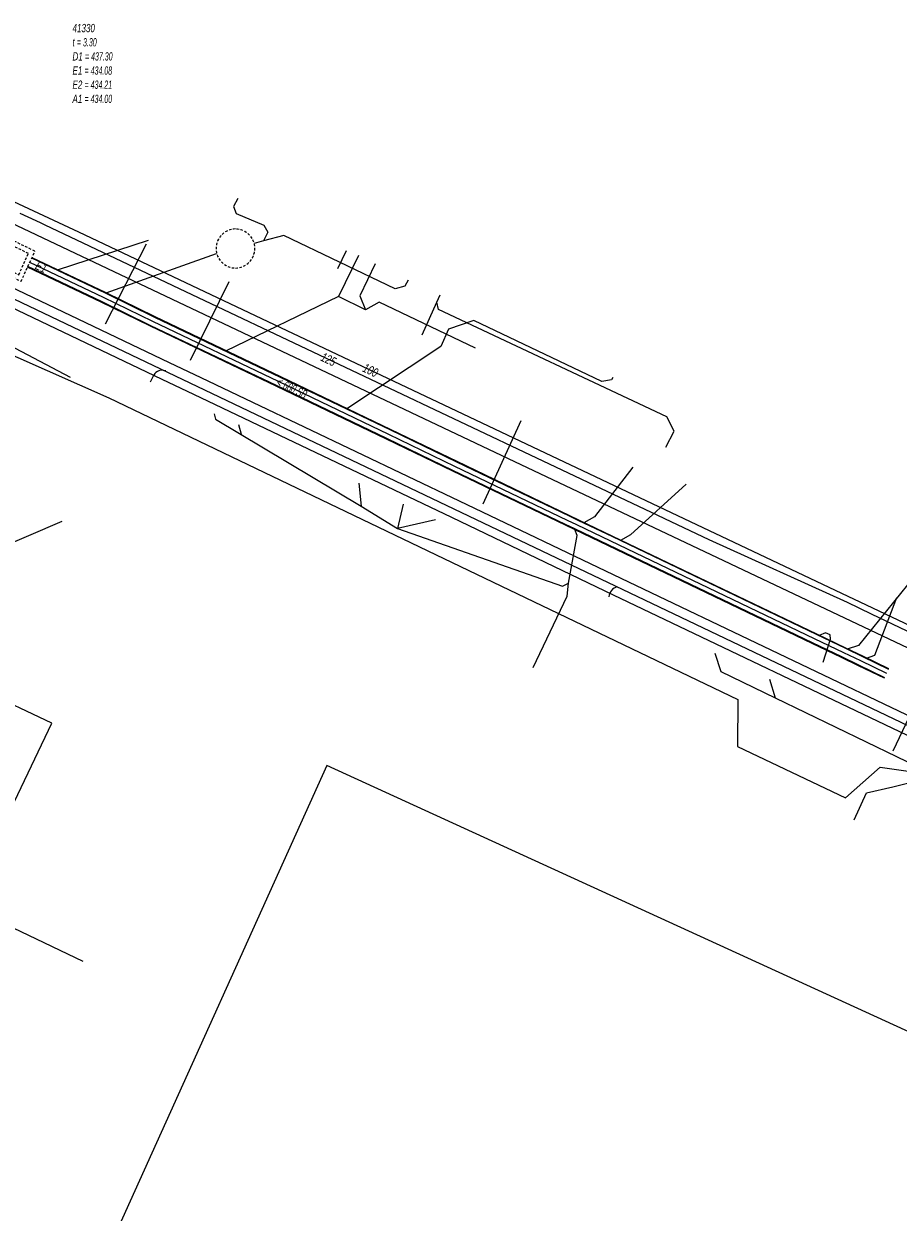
# Model space of a CAD drawing. Header units: metres. Extents: x 2695563 to 2696938, y 1260544 to 1262032.
# Tile 302 of 303: x 2696598 to 2696651, y 1261754 to 1261827. Entities that reach past the tile are written whole.
import ezdxf

# ---------------------------------------------------------------- set-up
doc = ezdxf.new("R2010")
doc.units = ezdxf.units.M
doc.linetypes.add('AUSGEZOGEN', pattern=[0])
doc.linetypes.add('STRICHLINIE2_S3', pattern=[0.25, 0.15, -0.1])
for name, color, linetype in [('AW_LK_ Haltung Text', 7, 'AUSGEZOGEN'), ('AW_LK_Ein-Auslauftext', 24, 'AUSGEZOGEN'), ('AW_LK_Haltung', 24, 'AUSGEZOGEN'), ('AW_LK_Normschacht Text', 24, 'AUSGEZOGEN'), ('AW_LK_Schacht Detailpolygon', 24, 'AUSGEZOGEN'), ('EW_LK_Bauwerk_FL_Linie_Punkt', 1, 'AUSGEZOGEN'), ('EW_LK_Trasseabs', 1, 'AUSGEZOGEN'), ('EW_LK_Trasserand', 1, 'AUSGEZOGEN'), ('FM_LK_SW_TRASSEKANTE', 94, 'AUSGEZOGEN'), ('GA_LK_Leitung', 32, 'AUSGEZOGEN'), ('GA_LK_Leitung_Text', 32, 'AUSGEZOGEN'), ('TV_LK_LEITUNG', 92, 'AUSGEZOGEN'), ('WA_LK_Leitung', 171, 'AUSGEZOGEN'), ('WA_LK_Leitung_Text', 171, 'AUSGEZOGEN')]:
    doc.layers.add(name, color=color, linetype=linetype)
doc.styles.add('ARIAL', font='arial.ttf')

# ---------------------------------------------------------------- blocks, each defined once
blk = doc.blocks.new('COMPLEXOBJECT_1519')
at = {"layer": 'AW_LK_Schacht Detailpolygon', "color": 24, "linetype": 'STRICHLINIE2_S3', "transparency": 33554687}
for centre, start, end in [((6610.02, 11813.35), 90.4831, 269.5169), ((6610.001, 11813.35), 270.43461, 89.56539)]:
    blk.add_arc(centre, 1.191, start, end, dxfattribs=at)
blk = doc.blocks.new('COMPLEXOBJECT_2570')
at = {"layer": 'EW_LK_Trasseabs', "color": 1, "linetype": 'AUSGEZOGEN', "transparency": 33554687}
blk.add_line((6604.827, 11805.221), (6605.029, 11805.631), dxfattribs=at)
blk.add_arc((6605.541, 11805.352), 0.583, 67.89491, 151.40281, dxfattribs=at)

msp = doc.modelspace()

# ---------------------------------------------------------------- hatches: boundary and pattern name
at = {"layer": 'EW_LK_Bauwerk_FL_Linie_Punkt', "lineweight": 18, "transparency": 33554687}
h = msp.add_hatch(dxfattribs=at)
h.set_pattern_fill('MUSTER', color=1, scale=4050, style=0, pattern_type=2)
h.set_pattern_definition([(0, (2703955, 1269100), (4050, 4050), [4050, -4050]), (90, (2703955, 1269100), (-4050, 4050), [4050, -4050])])
h.paths.add_polyline_path([(2696596.681, 1261777.706), (2696599.795, 1261784.221), (2696595.571, 1261786.227), (2696592.484, 1261779.702)], flags=0)
at = {"layer": 'EW_LK_Trasserand', "lineweight": 18, "transparency": 33554687}
h = msp.add_hatch(dxfattribs=at)
h.set_pattern_fill('MUSTER', color=1, scale=6075, style=0, pattern_type=2)
h.set_pattern_definition([(0, (2708005, 1273150), (6075, 6075), [6075, -6075]), (90, (2708005, 1273150), (-6075, 6075), [6075, -6075])])
h.paths.add_polyline_path([(2696660.489, 1261780.688), (2696653.705, 1261783.871), (2696634.476, 1261793.042), (2696624.629, 1261797.769), (2696608.889, 1261805.281), (2696606.967, 1261806.198), (2696594.92, 1261811.948), (2696594.446, 1261810.955), (2696606.493, 1261805.206), (2696608.415, 1261804.288), (2696624.156, 1261796.776), (2696634.001, 1261792.05), (2696653.235, 1261782.877), (2696660.006, 1261779.7)], flags=0)

# ---------------------------------------------------------------- linework, layer by layer
at = {"layer": 'AW_LK_Haltung', "color": 24, "linetype": 'AUSGEZOGEN', "transparency": 33554687}
for p, q in [((2696605.67, 1261813.64), (2696600.108, 1261811.85)), ((2696603.07, 1261808.57), (2696605.561, 1261813.441)), ((2696617.21, 1261811.94), (2696617.75, 1261813.03)), ((2696609.81, 1261812.83), (2696603.075, 1261810.442)), ((2696618.47, 1261812.73), (2696617.25, 1261810.23)), ((2696617.25, 1261810.23), (2696610.383, 1261806.912)), ((2696618.9, 1261809.43), (2696617.25, 1261810.23)), ((2696623.49, 1261807.19), (2696617.774, 1261803.381)), ((2696611.17, 1261802.428), (2696611.327, 1261801.841)), ((2696618.5, 1261798.86), (2696618.643, 1261797.455)), ((2696621.2, 1261797.57), (2696620.85, 1261796.1)), ((2696600.4, 1261796.53), (2696596.24, 1261794.73)), ((2696623.17, 1261796.63), (2696620.85, 1261796.1)), ((2696629.13, 1261787.62), (2696631.2, 1261791.97)), ((2696646.942, 1261789.744), (2696646.556, 1261789.572)), ((2696643.53, 1261786.91), (2696643.873, 1261785.776)), ((2696649.44, 1261779.98), (2696651.05, 1261780.35)), ((2696651.05, 1261780.35), (2696652.51, 1261780.72)), ((2696648.68, 1261778.33), (2696649.44, 1261779.98))]:
    msp.add_line(p, q, dxfattribs=at)
at = {"layer": 'AW_LK_Haltung', "color": 255, "transparency": 33554687}
for p, q in [((2696602.932, 1261810.183), (2696598.45, 1261812.31)), ((2696605.952, 1261808.705), (2696602.932, 1261810.183)), ((2696613.602, 1261805.055), (2696605.952, 1261808.705)), ((2696620.323, 1261801.827), (2696613.602, 1261805.055)), ((2696624.357, 1261799.882), (2696620.323, 1261801.827)), ((2696631.223, 1261796.586), (2696624.357, 1261799.882)), ((2696631.775, 1261796.316), (2696631.223, 1261796.586)), ((2696633.848, 1261795.325), (2696631.775, 1261796.316)), ((2696646.268, 1261789.371), (2696633.848, 1261795.325)), ((2696648.046, 1261788.518), (2696646.268, 1261789.371)), ((2696649.081, 1261788.019), (2696648.046, 1261788.518)), ((2696650.666, 1261787.252), (2696649.081, 1261788.019))]:
    msp.add_line(p, q, dxfattribs=at)
at = {"layer": 'AW_LK_Haltung', "linetype": 'AUSGEZOGEN', "transparency": 33554687}
for p, q in [((2696603.053, 1261810.435), (2696598.57, 1261812.563)), ((2696603.062, 1261810.453), (2696598.579, 1261812.581)), ((2696603.071, 1261810.472), (2696598.587, 1261812.599)), ((2696602.793, 1261809.894), (2696598.313, 1261812.021)), ((2696602.802, 1261809.913), (2696598.321, 1261812.039)), ((2696602.811, 1261809.931), (2696598.33, 1261812.057)), ((2696606.074, 1261808.957), (2696603.053, 1261810.435)), ((2696606.083, 1261808.975), (2696603.062, 1261810.453)), ((2696606.091, 1261808.993), (2696603.071, 1261810.472)), ((2696605.813, 1261808.417), (2696602.793, 1261809.894)), ((2696605.821, 1261808.435), (2696602.802, 1261809.913)), ((2696605.83, 1261808.453), (2696602.811, 1261809.931)), ((2696613.723, 1261805.307), (2696606.074, 1261808.957)), ((2696613.732, 1261805.326), (2696606.083, 1261808.975)), ((2696613.74, 1261805.344), (2696606.091, 1261808.993)), ((2696613.464, 1261804.766), (2696605.813, 1261808.417)), ((2696613.472, 1261804.784), (2696605.821, 1261808.435)), ((2696613.481, 1261804.803), (2696605.83, 1261808.453)), ((2696620.444, 1261802.079), (2696613.723, 1261805.307)), ((2696620.453, 1261802.097), (2696613.732, 1261805.326)), ((2696620.462, 1261802.116), (2696613.74, 1261805.344)), ((2696620.184, 1261801.538), (2696613.464, 1261804.766)), ((2696620.193, 1261801.557), (2696613.472, 1261804.784)), ((2696620.202, 1261801.575), (2696613.481, 1261804.803)), ((2696624.478, 1261800.134), (2696620.444, 1261802.079)), ((2696624.487, 1261800.152), (2696620.453, 1261802.097)), ((2696624.496, 1261800.171), (2696620.462, 1261802.116)), ((2696624.218, 1261799.593), (2696620.184, 1261801.538)), ((2696624.227, 1261799.612), (2696620.193, 1261801.557)), ((2696624.236, 1261799.63), (2696620.202, 1261801.575)), ((2696631.345, 1261796.838), (2696624.478, 1261800.134)), ((2696631.354, 1261796.856), (2696624.487, 1261800.152)), ((2696631.363, 1261796.874), (2696624.496, 1261800.171)), ((2696631.083, 1261796.298), (2696624.218, 1261799.593)), ((2696631.092, 1261796.316), (2696624.227, 1261799.612)), ((2696631.101, 1261796.334), (2696624.236, 1261799.63)), ((2696631.636, 1261796.028), (2696631.083, 1261796.298)), ((2696631.644, 1261796.046), (2696631.092, 1261796.316)), ((2696631.653, 1261796.064), (2696631.101, 1261796.334)), ((2696631.897, 1261796.568), (2696631.345, 1261796.838)), ((2696631.906, 1261796.586), (2696631.354, 1261796.856)), ((2696631.914, 1261796.604), (2696631.363, 1261796.874)), ((2696633.969, 1261795.577), (2696631.897, 1261796.568)), ((2696633.978, 1261795.596), (2696631.906, 1261796.586)), ((2696633.986, 1261795.614), (2696631.914, 1261796.604)), ((2696633.71, 1261795.036), (2696631.636, 1261796.028)), ((2696633.718, 1261795.054), (2696631.644, 1261796.046)), ((2696633.727, 1261795.073), (2696631.653, 1261796.064)), ((2696646.389, 1261789.623), (2696633.969, 1261795.577)), ((2696646.398, 1261789.642), (2696633.978, 1261795.596)), ((2696646.407, 1261789.66), (2696633.986, 1261795.614)), ((2696646.129, 1261789.082), (2696633.71, 1261795.036)), ((2696646.138, 1261789.1), (2696633.718, 1261795.054)), ((2696646.147, 1261789.119), (2696633.727, 1261795.073)), ((2696647.907, 1261788.229), (2696646.129, 1261789.082)), ((2696647.916, 1261788.248), (2696646.138, 1261789.1)), ((2696647.925, 1261788.266), (2696646.147, 1261789.119)), ((2696648.167, 1261788.77), (2696646.389, 1261789.623)), ((2696648.176, 1261788.788), (2696646.398, 1261789.642)), ((2696648.185, 1261788.807), (2696646.407, 1261789.66)), ((2696649.203, 1261788.271), (2696648.167, 1261788.77)), ((2696649.211, 1261788.289), (2696648.176, 1261788.788)), ((2696649.22, 1261788.308), (2696648.185, 1261788.807)), ((2696648.942, 1261787.73), (2696647.907, 1261788.229)), ((2696648.951, 1261787.749), (2696647.916, 1261788.248)), ((2696648.959, 1261787.767), (2696647.925, 1261788.266)), ((2696650.526, 1261786.964), (2696648.942, 1261787.73)), ((2696650.535, 1261786.982), (2696648.951, 1261787.749)), ((2696650.544, 1261787), (2696648.959, 1261787.767)), ((2696650.788, 1261787.504), (2696649.203, 1261788.271)), ((2696650.797, 1261787.522), (2696649.211, 1261788.289)), ((2696650.806, 1261787.54), (2696649.22, 1261788.308))]:
    msp.add_line(p, q, dxfattribs=at)
at = {"layer": 'AW_LK_Haltung', "color": 24, "linetype": 'AUSGEZOGEN', "transparency": 33554687}
for points in [[(2696611.12, 1261816.2), (2696610.86, 1261815.72), (2696611.02, 1261815.3), (2696612.71, 1261814.59), (2696612.95, 1261814.16), (2696612.696, 1261813.624)], [(2696621.51, 1261811.24), (2696621.31, 1261810.87), (2696620.71, 1261810.7), (2696613.93, 1261813.96), (2696612.696, 1261813.624), (2696612.13, 1261813.47)], [(2696619.5, 1261812.22), (2696618.55, 1261810.27), (2696618.9, 1261809.43)], [(2696622.35, 1261807.89), (2696623.257, 1261809.892), (2696623.46, 1261810.34)], [(2696625.6, 1261807.09), (2696619.74, 1261809.88), (2696618.9, 1261809.43)], [(2696637.21, 1261801.05), (2696637.71, 1261802.03), (2696637.27, 1261802.91), (2696623.35, 1261809.45), (2696623.257, 1261809.892)], [(2696633.98, 1261805.3), (2696633.9, 1261805.16), (2696633.31, 1261805.05), (2696625.5, 1261808.78), (2696623.96, 1261808.24), (2696623.49, 1261807.19)], [(2696609.691, 1261803.083), (2696609.763, 1261802.753), (2696618.643, 1261797.455), (2696620.85, 1261796.1)], [(2696635.19, 1261799.84), (2696632.86, 1261796.81), (2696632.203, 1261796.446)], [(2696638.44, 1261798.79), (2696635.06, 1261795.7), (2696634.454, 1261795.369)], [(2696620.85, 1261796.1), (2696630.91, 1261792.57), (2696631.277, 1261792.769)], [(2696631.2, 1261791.97), (2696631.277, 1261792.769), (2696631.799, 1261795.669), (2696631.669, 1261796.039)], [(2696651.94, 1261792.66), (2696648.944, 1261788.961), (2696648.26, 1261788.747)], [(2696651.26, 1261791.87), (2696649.933, 1261788.347), (2696649.415, 1261788.18)], [(2696646.802, 1261787.943), (2696647.237, 1261789.349), (2696647.214, 1261789.62), (2696646.942, 1261789.744)], [(2696640.19, 1261788.49), (2696640.56, 1261787.38), (2696643.873, 1261785.776), (2696656.81, 1261779.51)]]:
    msp.add_lwpolyline(points, dxfattribs=at)
at = {"layer": 'AW_LK_Schacht Detailpolygon', "color": 24, "linetype": 'STRICHLINIE2_S3', "transparency": 33554687}
for points in [[(2696596.97, 1261813.86), (2696596.569, 1261813.009), (2696596.505, 1261811.844), (2696597.92, 1261811.16), (2696598.76, 1261813), (2696596.97, 1261813.86)], [(2696597.111, 1261813.459), (2696596.866, 1261812.944), (2696596.811, 1261812.032), (2696597.775, 1261811.564), (2696598.365, 1261812.857), (2696597.111, 1261813.459)]]:
    msp.add_lwpolyline(points, close=True, dxfattribs=at)
at = {"layer": 'EW_LK_Bauwerk_FL_Linie_Punkt', "color": 1, "linetype": 'AUSGEZOGEN', "transparency": 33554687}
msp.add_lwpolyline([(2696596.681, 1261777.706), (2696599.795, 1261784.221), (2696595.571, 1261786.227), (2696592.484, 1261779.702), (2696596.681, 1261777.706)], close=True, dxfattribs=at)
at = {"layer": 'EW_LK_Trasseabs', "color": 1, "linetype": 'AUSGEZOGEN', "transparency": 33554687}
for p, q in [((2696608.25, 1261806.36), (2696610.598, 1261811.158)), ((2696626.079, 1261797.598), (2696628.399, 1261802.682)), ((2696616.541, 1261781.657), (2696588.295, 1261719.065)), ((2696662.928, 1261760.414), (2696616.541, 1261781.657))]:
    msp.add_line(p, q, dxfattribs=at)
msp.add_lwpolyline([(2696595.809, 1261778.121), (2696593.635, 1261773.559), (2696601.681, 1261769.725)], dxfattribs=at)
msp.add_arc((2696634.472, 1261791.831), 0.753, 108.12619, 171.8751, dxfattribs=at)
at = {"layer": 'EW_LK_Trasserand', "color": 1, "linetype": 'AUSGEZOGEN', "transparency": 33554687}
msp.add_lwpolyline([(2696660.489, 1261780.688), (2696653.705, 1261783.871), (2696634.476, 1261793.042), (2696624.629, 1261797.769), (2696608.889, 1261805.281), (2696606.967, 1261806.198), (2696594.92, 1261811.948), (2696594.446, 1261810.955), (2696606.493, 1261805.206), (2696608.415, 1261804.288), (2696624.156, 1261796.776), (2696634.001, 1261792.05), (2696653.235, 1261782.877), (2696660.006, 1261779.7), (2696660.489, 1261780.688)], close=True, dxfattribs=at)
at = {"layer": 'FM_LK_SW_TRASSEKANTE', "color": 94, "linetype": 'AUSGEZOGEN', "transparency": 33554687}
msp.add_lwpolyline([(2696583.458, 1261821.287), (2696628.765, 1261799.81), (2696678.238, 1261776.358)], dxfattribs=at)
at = {"layer": 'GA_LK_Leitung', "color": 32, "linetype": 'AUSGEZOGEN', "transparency": 33554687}
msp.add_line((2696597.46, 1261816.03), (2696601.414, 1261814.169), dxfattribs=at)
msp.add_lwpolyline([(2696601.414, 1261814.169), (2696670.176, 1261781.606), (2696681.831, 1261776.084), (2696683.042, 1261775.51), (2696684.23, 1261774.935), (2696686.2, 1261773.983), (2696687.043, 1261773.575)], dxfattribs=at)
at = {"layer": 'TV_LK_LEITUNG', "color": 92, "linetype": 'AUSGEZOGEN', "transparency": 33554687}
for points in [[(2696585.402, 1261815.833), (2696655.11, 1261782.581), (2696655.965, 1261780.729)], [(2696585.402, 1261815.833), (2696590.192, 1261809.856), (2696603.258, 1261804.049), (2696641.598, 1261785.679), (2696641.565, 1261782.816), (2696648.158, 1261779.68), (2696650.268, 1261781.556), (2696655.965, 1261780.729)]]:
    msp.add_lwpolyline(points, dxfattribs=at)
at = {"layer": 'WA_LK_Leitung', "color": 7, "linetype": 'AUSGEZOGEN', "transparency": 33554687}
msp.add_line((2696654.008, 1261788.806), (2696651.041, 1261782.521), dxfattribs=at)
for points in [[(2696597.85, 1261815.32), (2696598.327, 1261815.094), (2696599.079, 1261814.737), (2696599.36, 1261814.604), (2696639.82, 1261795.419), (2696648.266, 1261791.6), (2696649.716, 1261790.901), (2696653.166, 1261789.239), (2696654.008, 1261788.806), (2696654.549, 1261788.546), (2696654.867, 1261788.392), (2696671.633, 1261780.315), (2696683.161, 1261774.886), (2696686.502, 1261773.255), (2696687.302, 1261772.864), (2696687.609, 1261772.718), (2696690.785, 1261771.208), (2696690.993, 1261771.11), (2696691.553, 1261770.843), (2696692.267, 1261770.504), (2696692.98, 1261770.165), (2696693.928, 1261769.715), (2696694.304, 1261769.536), (2696704.31, 1261764.78)], [(2696594.64, 1261808.61), (2696594.918, 1261808.464), (2696600.909, 1261805.321)]]:
    msp.add_lwpolyline(points, dxfattribs=at)

# ---------------------------------------------------------------- block references
at = {"layer": 'AW_LK_Schacht Detailpolygon', "color": 24, "linetype": 'STRICHLINIE2_S3', "lineweight": -3, "transparency": 33554687}
msp.add_blockref('COMPLEXOBJECT_1519', (2690000.97, 1249999.81), dxfattribs=at)
at = {"layer": 'EW_LK_Trasseabs', "color": 1, "linetype": 'AUSGEZOGEN', "lineweight": -3, "transparency": 33554687}
msp.add_blockref('COMPLEXOBJECT_2570', (2690000.97, 1249999.81), dxfattribs=at)

# ---------------------------------------------------------------- texts
at = {"layer": 'AW_LK_ Haltung Text', "color": 24, "transparency": 33554687, "insert": (2696614.407, 1261804.646), "char_height": 0.55705, "width": 2.45674, "attachment_point": 5, "rotation": 334.1151, "style": 'ARIAL'}
msp.add_mtext('\\A1;{\\fArial|i1|b0;\\H0.557054;\\W0.700000;\\C24;< \\W0.490000;600 SB}\\P', dxfattribs=at)
at = {"layer": 'AW_LK_Ein-Auslauftext', "color": 24, "transparency": 33554687, "insert": (2696598.73, 1261811.941), "char_height": 0.55705, "width": 0.85544, "attachment_point": 7, "rotation": 334.0305, "style": 'ARIAL'}
msp.add_mtext('\\A1;{\\fArial|i1|b0;\\H0.557054;\\W0.700000;\\C24;E1}\\P', dxfattribs=at)
at = {"layer": 'AW_LK_Normschacht Text', "color": 24, "transparency": 33554687, "insert": (2696601.05, 1261826.85), "char_height": 0.50641, "width": 2.83741, "attachment_point": 1, "line_spacing_factor": 1.024096, "style": 'ARIAL'}
msp.add_mtext('\\A1;{\\fArial|i1|b0;\\H0.506413;\\W0.695182;\\C24;41330}\\P{\\fArial|i1|b0;\\H0.505000;\\W0.695182;\\C24;t \\W0.486627;= 3.30}\\P{\\fArial|i1|b0;\\H0.505000;\\W0.695182;\\C24;D1 \\W0.486627;= 437.30}\\P{\\fArial|i1|b0;\\H0.505000;\\W0.695182;\\C24;E1 \\W0.486627;= 434.08}\\P{\\fArial|i1|b0;\\H0.505000;\\W0.695182;\\C24;E2 \\W0.486627;= 434.21}\\P{\\fArial|i1|b0;\\H0.505000;\\W0.695182;\\C24;A1 \\W0.486627;= 434.00}\\P', dxfattribs=at)
at = {"layer": 'GA_LK_Leitung_Text', "color": 32, "transparency": 33554687, "insert": (2696619.21, 1261805.736), "char_height": 0.55825, "width": 1.10806, "attachment_point": 5, "rotation": 334.6596, "style": 'ARIAL'}
msp.add_mtext('\\A1;{\\fArial|i1|b0;\\H0.558250;\\W0.700000;\\C32;100}\\P', dxfattribs=at)
at = {"layer": 'WA_LK_Leitung_Text', "color": 7, "transparency": 33554687, "insert": (2696616.648, 1261806.401), "char_height": 0.55426, "width": 1.10014, "attachment_point": 5, "rotation": 334.6317, "style": 'ARIAL'}
msp.add_mtext('\\A1;{\\fArial|i1|b0;\\H0.554263;\\W0.700000;\\C7;125}\\P', dxfattribs=at)

doc.saveas('drawing.dxf')
